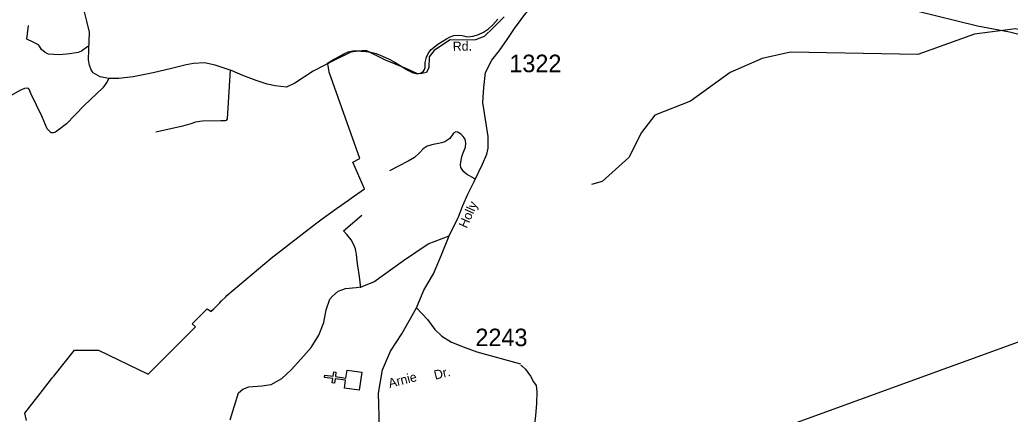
# Model space of a CAD drawing. Extents: x 884530 to 1028605, y 526725 to 653634.
# Drawn here: x 921203 to 928269, y 596749 to 599559 of the extents above; entities that cross this region are included whole.
import ezdxf

# ---------------------------------------------------------------- set-up
doc = ezdxf.new("R2010")
doc.units = 0
for name, color, linetype in [('Exist Boundary Political City Limit New', 7, 'Continuous'), ('Exist Cultural Church CELL', 7, 'Continuous'), ('Exist Hydrographic Misc Water Feature', 7, 'Continuous'), ('Exist Road Non-System Type 51', 7, 'Continuous'), ('Exist Road Secondary Type 41 Attributed', 7, 'Continuous'), ('Exist Road Secondary Type 51 Attributed', 7, 'Continuous'), ('Exist Road Secondary Type 51 Label', 7, 'Continuous'), ('Exist Road Secondary Type 51 Number Label', 7, 'Continuous'), ('Exist Utilities Electrical Transmission Line', 7, 'Continuous'), ('Map Preparation Boundary City Limit Buffer Line', 7, 'Continuous')]:
    doc.layers.add(name, color=color, linetype=linetype)

msp = doc.modelspace()

# ---------------------------------------------------------------- linework, layer by layer
at = {"layer": 'Exist Boundary Political City Limit New'}
for points in [[(924082.2, 599192.8), (924090.8, 599206.1), (924094, 599220.6), (924095.2, 599256.1), (924101.4, 599283.8), (924104.2, 599296.2), (924120.4, 599325.4), (924138.3, 599346.8), (924158.2, 599364.3), (924186.1, 599385.1), (924216.7, 599405.4), (924247.8, 599424.6), (924272.8, 599438.1), (924300.2, 599447.4), (924333.2, 599449.8), (924358.1, 599446.4), (924378.9, 599441.6), (924385.1, 599440.6), (924399.6, 599438.6), (924437.8, 599442.3), (924475.6, 599454.2), (924510.3, 599470.9), (924545.5, 599494.4), (924577.8, 599524.1), (924612.6, 599564.1)], [(921249.9, 596704.9), (921238.6, 596755.8), (921364.5, 596918.6), (921429.6, 597001), (921437, 597010.2), (921444.4, 597019.4), (921592.4, 597206.1), (921764.7, 597205.7), (922117.8, 597034.2), (922231.8, 597147.7), (922340.1, 597255.4), (922456.6, 597371.4), (922431.4, 597392.4), (922485.2, 597444.9), (922500, 597459.4), (922540.5, 597498.9), (922566.9, 597481.2), (922572.7, 597486.9), (922585.8, 597500), (922626.6, 597540.6), (922641.7, 597555.6), (922672.4, 597586.2), (922680.2, 597593.9), (922997, 597859.6), (923207.8, 598023.6), (923321.7, 598112.3), (923360.1, 598142.1), (923463.1, 598214.6), (923548.6, 598274.7), (923566.7, 598287.4), (923660.9, 598353.7), (923579.4, 598544.2), (923628, 598571.7), (923410.8, 599186.3), (923410.4, 599187.9), (923402, 599231.9), (923399.2, 599246.2), (923398.6, 599250.1), (923440.8, 599275.6), (923485.4, 599301.4), (923515.5, 599317.6), (923545.7, 599330.1), (923579.4, 599337.1), (923608.3, 599337.5), (923626.6, 599337.8), (923635.8, 599336.9), (923670.9, 599333.2), (923706.1, 599328.3), (923744.6, 599318.4), (923791.2, 599300.3), (923837.2, 599278.6), (923873.2, 599259.2), (923947.9, 599215.9), (923976.4, 599198.9), (924001.8, 599184.6), (924027.4, 599175.9), (924046.6, 599176.1), (924066.3, 599182.2), (924082.2, 599192.8)]]:
    msp.add_lwpolyline(points, dxfattribs=at)
at = {"layer": 'Exist Cultural Church CELL'}
msp.add_lwpolyline([(923519.2, 596933.9), (923527, 596990.3), (923451.6, 597000.8), (923447.2, 596969.1), (923431.4, 596971.4), (923435.8, 597003), (923376.3, 597011.4), (923378.5, 597027.3), (923438, 597018.9), (923442.5, 597050.6), (923458.3, 597048.4), (923453.9, 597016.7), (923529.3, 597006.1), (923537.4, 597063.2), (923642.8, 597048.4), (923624.7, 596919.1)], close=True, dxfattribs=at)
at = {"layer": 'Exist Hydrographic Misc Water Feature'}
msp.add_lwpolyline([(930827.1, 598039.4), (930802, 598131.5), (930769.9, 598165), (930725.4, 598316.8), (930573.3, 598497.1), (930204.4, 598678.4), (929561.2, 598875.1), (929054.4, 599161), (928876.6, 599315.5), (928604.1, 599393.1), (928506.3, 599454.1), (928307.5, 599494.3), (928014.4, 599457.5), (927609, 599311.4), (926700.6, 599329.7), (926498.9, 599284.5), (926270.2, 599184), (925987.5, 598979.7), (925734, 598879.7), (925637.8, 598757), (925548, 598578.3), (925358.3, 598408.2), (925282.7, 598386.8)], dxfattribs=at)
at = {"layer": 'Exist Road Non-System Type 51'}
msp.add_line((923511.5, 598055.2), (923642.3, 598166.4), dxfattribs=at)
for points in [[(921688.2, 599369.2), (921643.3, 599335.7), (921619.4, 599326.3), (921559.2, 599315.9), (921486.6, 599310.7), (921446.2, 599311.8), (921406.8, 599315), (921382.9, 599326.3), (921358, 599348.1), (921342.5, 599372), (921335.2, 599380.3), (921297.8, 599398.9), (921253.2, 599421.7), (921264.2, 599519.1)], [(922703.2, 599202.4), (922682.8, 598853.1), (922674.4, 598842.6), (922667.3, 598839.7), (922637.8, 598838.4), (922507, 598836.9), (922485.9, 598835.5), (922456.3, 598829.9), (922423.9, 598818.6), (922388.9, 598808.8), (922355, 598798.9), (922172.1, 598759.6)], [(921836.7, 599141.1), (921822.7, 599115.5), (921794.6, 599074.6), (921661.7, 598948.1), (921535.2, 598817.8), (921475.2, 598771.7), (921457.3, 598757.7), (921440.7, 598753.9), (921426.6, 598753.9), (921412.6, 598767.9), (921398.5, 598782), (921362.8, 598868.9), (921282.3, 599035), (921272.1, 599059.3), (921264.4, 599069.5), (921254.2, 599073.3), (921236.3, 599070.8), (921201.8, 599056.7), (921123.9, 599010.7)], [(924449.5, 598426.2), (924390.1, 598459.2), (924370.7, 598476.2), (924357.7, 598492.9), (924350.3, 598506.7), (924346.9, 598525.3), (924349.1, 598543.8), (924353.9, 598571.4), (924359.6, 598592.6), (924365.8, 598611), (924383.2, 598651.4), (924385.5, 598683.4), (924379, 598708.9), (924365.8, 598728.7), (924351.4, 598741.9), (924328, 598758.3), (924314.1, 598760.7), (924297.9, 598751.5), (924271.2, 598713.8), (924235, 598690.1), (924212.4, 598682.6), (924190.9, 598677.4), (924151.3, 598670.4), (924107.9, 598658.1), (924081.2, 598640.4), (924053.7, 598611.6), (924018.1, 598577.2), (923974.1, 598551.2), (923839.7, 598484)], [(923635.3, 597650.4), (923625.1, 597729.4), (923613.3, 597806.2), (923607.1, 597861), (923604.2, 597891.7), (923600.3, 597911.1), (923596.7, 597926.4), (923585.2, 597955.8), (923565.7, 597991.8), (923535.9, 598029.4), (923511.5, 598055.2)], [(924777.9, 597098.5), (924785.2, 597093.9), (924810.9, 597070.3), (924828.1, 597046.8), (924847.3, 597018.9), (924866.7, 596980.2), (924886, 596952.4), (924892.4, 596909.5), (924890.3, 596825.9), (924881.7, 596738), (924868.8, 596626.5), (924830.2, 596467.8)]]:
    msp.add_lwpolyline(points, dxfattribs=at)
at = {"layer": 'Exist Road Secondary Type 41 Attributed'}
msp.add_lwpolyline([(924658.7, 599580.2), (924580.1, 599501), (924515.5, 599439.6), (924453.6, 599415.7), (924398.2, 599413.3), (924274.2, 599417.1), (924224.4, 599385.2), (924159.3, 599340.4), (924124.4, 599295.4), (924120.7, 599220.3), (924104.8, 599183.8), (924061.7, 599175.1), (924035.9, 599176.9), (923964.2, 599209.4), (923811.4, 599272.7), (923673.9, 599341.4), (923646.4, 599338.7), (923616.2, 599335.9), (923564, 599327.7), (923448.5, 599272.7), (923294.5, 599192.9), (923165.2, 599108.7), (923106.2, 599079.7), (923025.1, 599089.9), (922967.9, 599101.5), (922890, 599125.7), (922794.2, 599162.6), (922717.2, 599195.6), (922597.5, 599235.6), (922519.2, 599253.4), (922442.9, 599248.4), (922390.3, 599239.1), (922285.5, 599212.1), (922154.9, 599181.1), (922010.4, 599152.2), (921909.3, 599141.7), (921836.7, 599141.1), (921812, 599145.6), (921775.2, 599153.5), (921726.6, 599182.4), (921712.8, 599203.7), (921698.8, 599235.6), (921693.6, 599274), (921695.1, 599345.4), (921699.2, 599471), (921681.9, 599550.2), (921659.8, 599636.3)], dxfattribs=at)
at = {"layer": 'Exist Road Secondary Type 51 Attributed'}
for points in [[(928400, 599437.1), (928264.1, 599470.6), (928036.2, 599514.6), (927591.5, 599622.6), (927522.1, 599679.6), (927447.5, 599730.1), (927362.2, 599798.7), (927276.5, 599856.9), (927190.3, 599910.1), (927107.9, 599938.9), (926996.9, 599964.8), (926860.9, 600000.5), (926776.1, 600027.1), (926717.3, 600055.8), (926626.5, 600106.3), (926519.5, 600161.7), (926402.7, 600222.1), (926310, 600264.6), (926249.7, 600289.4), (926191.9, 600310.4), (926113.2, 600335.9)], [(924265.9, 598019.9), (924332.3, 598154.6), (924362.9, 598235.1), (924400, 598317), (924443.6, 598405.9), (924504.6, 598531.6), (924535.4, 598601.9), (924544.5, 598645.1), (924543.5, 598727.8), (924506.7, 598969.8), (924513.1, 599075.9), (924524.6, 599184.5), (924569.3, 599272.7), (924625.7, 599340.8), (924679.2, 599418.8), (924732.3, 599497.8), (924779.7, 599560.9), (924812.7, 599607.7), (924852.9, 599650.1), (924905.1, 599716.2), (924972.1, 599805.8), (925046.4, 599871.8), (925101.3, 599926.8), (925181.1, 600009.3)], [(922704.3, 596707.9), (922763, 596901.5), (922793.5, 596926.6), (922836.6, 596944.6), (922929.9, 596951.8), (922996.3, 596960.7), (923071.6, 597002), (923139.8, 597064.9), (923208, 597140.3), (923281.6, 597222.9), (923337.2, 597310.9), (923371.7, 597403.3), (923388.6, 597493.5), (923413.7, 597568.6), (923434.6, 597590.2), (923474.7, 597626), (923526.7, 597644), (923602.1, 597651.2), (923638.3, 597655.7), (923727.7, 597692.5), (923939.4, 597845.1), (924115.3, 597961.8), (924265.9, 598019.9)], [(924033.1, 597507.2), (924084.9, 597631.5), (924153.1, 597748.2), (924210.3, 597883.4), (924265.9, 598019.9)], [(923699.4, 595908.9), (923704.8, 595928.7), (923726.7, 595981.1), (923839.3, 596288.2), (923839.3, 596374.4), (923828.5, 596449.8), (923790.8, 596552.1), (923769.8, 596650.8), (923760.9, 596897.6), (923790.8, 597064.5), (923846.4, 597197.2), (923927.7, 597321.3), (924033.1, 597507.2)], [(924033.1, 597507.2), (924111.6, 597424), (924162.9, 597351.3), (924214.2, 597304.2), (924282.6, 597261.4), (924372.4, 597227.1), (924462.3, 597192.9), (924774.4, 597107.3)]]:
    msp.add_lwpolyline(points, dxfattribs=at)
at = {"layer": 'Exist Utilities Electrical Transmission Line'}
msp.add_lwpolyline([(918905.7, 589268.1), (918986.5, 589372.8), (920148.5, 591918.2), (920633.6, 592933.7), (921546.5, 594793.7), (922104.4, 595005.6), (925953.5, 596402.4), (927005.3, 596784.2), (929643.6, 597742), (932587.5, 599357.8), (936025.5, 601245.9), (937007.3, 601768.3), (938516.5, 602500.6), (939519.3, 602974)], dxfattribs=at)
at = {"layer": 'Map Preparation Boundary City Limit Buffer Line'}
for points in [[(924082.2, 599192.8), (924090.8, 599206.1), (924094, 599220.6), (924095.2, 599256.1), (924101.4, 599283.8), (924104.2, 599296.2), (924120.4, 599325.4), (924138.3, 599346.8), (924158.2, 599364.3), (924186.1, 599385.1), (924216.7, 599405.4), (924247.8, 599424.6), (924272.8, 599438.1), (924300.2, 599447.4), (924333.2, 599449.8), (924358.1, 599446.4), (924378.9, 599441.6), (924385.1, 599440.6), (924399.6, 599438.6), (924437.8, 599442.3), (924475.6, 599454.2), (924510.3, 599470.9), (924545.5, 599494.4), (924577.8, 599524.1), (924612.6, 599564.1)], [(921249.9, 596704.9), (921238.6, 596755.8), (921364.5, 596918.6), (921429.6, 597001), (921437, 597010.2), (921444.4, 597019.4), (921592.4, 597206.1), (921764.7, 597205.7), (922117.8, 597034.2), (922231.8, 597147.7), (922340.1, 597255.4), (922456.6, 597371.4), (922431.4, 597392.4), (922485.2, 597444.9), (922500, 597459.4), (922540.5, 597498.9), (922566.9, 597481.2), (922572.7, 597486.9), (922585.8, 597500), (922626.6, 597540.6), (922641.7, 597555.6), (922672.4, 597586.2), (922680.2, 597593.9), (922997, 597859.6), (923207.8, 598023.6), (923321.7, 598112.3), (923360.1, 598142.1), (923463.1, 598214.6), (923548.6, 598274.7), (923566.7, 598287.4), (923660.9, 598353.7), (923579.4, 598544.2), (923628, 598571.7), (923410.8, 599186.3), (923410.4, 599187.9), (923402, 599231.9), (923399.2, 599246.2), (923398.6, 599250.1), (923440.8, 599275.6), (923485.4, 599301.4), (923515.5, 599317.6), (923545.7, 599330.1), (923579.4, 599337.1), (923608.3, 599337.5), (923626.6, 599337.8), (923635.8, 599336.9), (923670.9, 599333.2), (923706.1, 599328.3), (923744.6, 599318.4), (923791.2, 599300.3), (923837.2, 599278.6), (923873.2, 599259.2), (923947.9, 599215.9), (923976.4, 599198.9), (924001.8, 599184.6), (924027.4, 599175.9), (924046.6, 599176.1), (924066.3, 599182.2), (924082.2, 599192.8)]]:
    msp.add_lwpolyline(points, dxfattribs=at)

# ---------------------------------------------------------------- texts
at = {"layer": 'Exist Road Secondary Type 51 Label'}
for s, rotation, p in [('Rd.', 1.20083, (924292.5, 599337.4)), ('Holly', 65.6751, (924391, 598069.1)), ('Arnie', 14.15595, (923841.7, 596936.1)), ('Dr.', 14.15595, (924166.6, 596994.1))]:
    msp.add_text(s, height=65.62, rotation=rotation, dxfattribs=at).set_placement(p)
at = {"layer": 'Exist Road Secondary Type 51 Number Label'}
for s, p in [('1322', (924695.1, 599186)), ('2243', (924452.9, 597233.6))]:
    msp.add_text(s, height=125, dxfattribs=at).set_placement(p)

doc.saveas('drawing.dxf')
